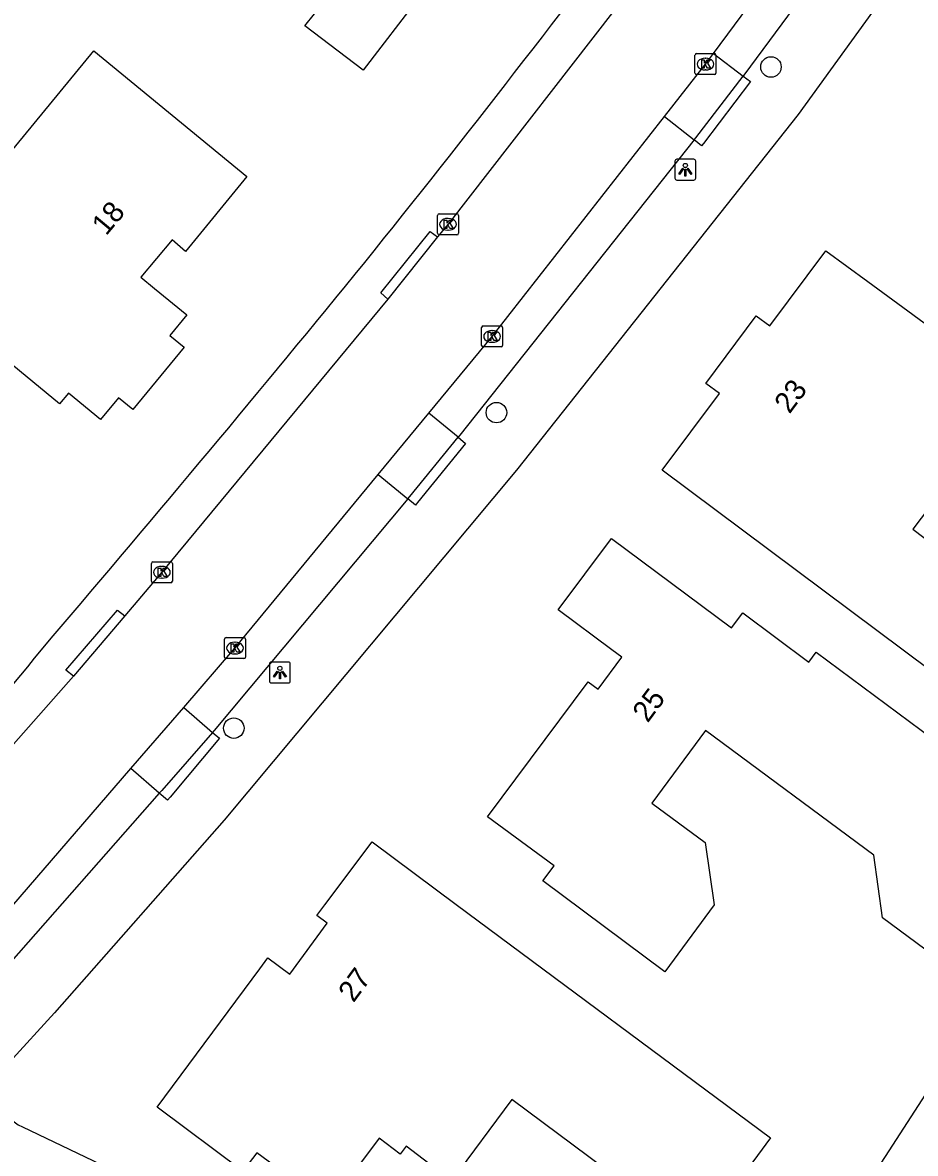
# Model space of a CAD drawing. Extents: x 158838 to 160074, y 386376 to 387776.
# Drawn here: x 159443.3 to 159485.9, y 386594.1 to 386648.1 of the extents above; entities that cross this region are included whole.
import ezdxf

# ---------------------------------------------------------------- set-up
doc = ezdxf.new("R2010")
doc.units = 0
for name, color, linetype in [('IMGEO_Boom', 7, 'Continuous'), ('IMGEO_Groenvoorziening', 7, 'Continuous'), ('IMGEO_Kolk', 7, 'Continuous'), ('IMGEO_Lichtpunt', 7, 'Continuous'), ('IMGEO_Pand', 7, 'Continuous'), ('IMGEO_Pand_nummerreeks', 7, 'Continuous'), ('IMGEO_Rijbaan_lokaal_gesloten', 7, 'Continuous'), ('IMGEO_Voetpad_open', 7, 'Continuous')]:
    doc.layers.add(name, color=color, linetype=linetype)

msp = doc.modelspace()

# ---------------------------------------------------------------- linework, layer by layer
at = {"layer": 'IMGEO_Boom'}
for centre in [(159479.003, 386645.952), (159465.905, 386629.461), (159453.376, 386614.408)]:
    msp.add_circle(centre, 0.489, dxfattribs=at)
at = {"layer": 'IMGEO_Groenvoorziening'}
msp.add_lwpolyline([(159473.958, 386577.732), (159494.955, 386610.156)], dxfattribs=at)
at = {"layer": 'IMGEO_Kolk'}
for p, q in [((159475.379, 386645.663), (159475.379, 386646.515)), ((159475.454, 386646.589), (159476.306, 386646.589)), ((159475.867, 386646.369), (159475.892, 386646.369)), ((159476.38, 386646.515), (159476.38, 386645.663)), ((159475.89, 386645.809), (159475.865, 386645.809)), ((159476.306, 386645.589), (159475.454, 386645.589)), ((159463.095, 386638.019), (159463.095, 386638.871)), ((159463.17, 386638.945), (159464.022, 386638.945)), ((159464.096, 386638.871), (159464.096, 386638.019)), ((159463.583, 386638.725), (159463.608, 386638.725)), ((159464.022, 386637.945), (159463.17, 386637.945)), ((159463.606, 386638.165), (159463.581, 386638.165)), ((159465.198, 386632.669), (159465.198, 386633.521)), ((159465.273, 386633.595), (159466.125, 386633.595)), ((159465.686, 386633.375), (159465.711, 386633.375)), ((159466.199, 386633.521), (159466.199, 386632.669)), ((159466.125, 386632.595), (159465.273, 386632.595)), ((159465.709, 386632.815), (159465.684, 386632.815)), ((159449.445, 386621.416), (159449.445, 386622.268)), ((159449.52, 386622.342), (159450.372, 386622.342)), ((159449.933, 386622.122), (159449.958, 386622.122)), ((159450.446, 386622.268), (159450.446, 386621.416)), ((159449.956, 386621.562), (159449.931, 386621.562)), ((159450.372, 386621.342), (159449.52, 386621.342)), ((159452.932, 386617.801), (159452.932, 386618.653)), ((159453.007, 386618.727), (159453.859, 386618.727)), ((159453.42, 386618.507), (159453.445, 386618.507)), ((159453.933, 386618.653), (159453.933, 386617.801)), ((159453.859, 386617.727), (159453.007, 386617.727)), ((159453.443, 386617.947), (159453.418, 386617.947))]:
    msp.add_line(p, q, dxfattribs=at)
for points in [[(159475.379, 386645.663), (159475.379, 386646.515)], [(159475.454, 386646.589), (159476.306, 386646.589)], [(159476.38, 386646.515), (159476.38, 386645.663)], [(159475.7, 386646.289), (159475.823, 386646.289), (159475.823, 386646.138), (159475.953, 386646.289), (159476.117, 386646.289), (159475.971, 386646.138), (159476.124, 386645.889), (159475.972, 386645.889), (159475.887, 386646.053), (159475.823, 386645.986), (159475.823, 386645.889), (159475.7, 386645.889), (159475.7, 386646.289)], [(159476.306, 386645.589), (159475.454, 386645.589)], [(159463.095, 386638.019), (159463.095, 386638.871)], [(159463.17, 386638.945), (159464.022, 386638.945)], [(159464.096, 386638.871), (159464.096, 386638.019)], [(159463.416, 386638.645), (159463.539, 386638.645), (159463.539, 386638.494), (159463.669, 386638.645), (159463.833, 386638.645), (159463.687, 386638.494), (159463.84, 386638.245), (159463.688, 386638.245), (159463.603, 386638.409), (159463.539, 386638.342), (159463.539, 386638.245), (159463.416, 386638.245), (159463.416, 386638.645)], [(159464.022, 386637.945), (159463.17, 386637.945)], [(159465.198, 386632.669), (159465.198, 386633.521)], [(159465.273, 386633.595), (159466.125, 386633.595)], [(159466.199, 386633.521), (159466.199, 386632.669)], [(159465.519, 386633.295), (159465.642, 386633.295), (159465.642, 386633.144), (159465.772, 386633.295), (159465.936, 386633.295), (159465.79, 386633.144), (159465.943, 386632.895), (159465.791, 386632.895), (159465.706, 386633.059), (159465.642, 386632.992), (159465.642, 386632.895), (159465.519, 386632.895), (159465.519, 386633.295)], [(159466.125, 386632.595), (159465.273, 386632.595)], [(159449.445, 386621.416), (159449.445, 386622.268)], [(159449.52, 386622.342), (159450.372, 386622.342)], [(159449.766, 386622.042), (159449.889, 386622.042), (159449.889, 386621.891), (159450.019, 386622.042), (159450.183, 386622.042), (159450.037, 386621.891), (159450.19, 386621.642), (159450.038, 386621.642), (159449.953, 386621.806), (159449.889, 386621.739), (159449.889, 386621.642), (159449.766, 386621.642), (159449.766, 386622.042)], [(159450.446, 386622.268), (159450.446, 386621.416)], [(159450.372, 386621.342), (159449.52, 386621.342)], [(159452.932, 386617.801), (159452.932, 386618.653)], [(159453.007, 386618.727), (159453.859, 386618.727)], [(159453.253, 386618.427), (159453.376, 386618.427), (159453.376, 386618.276), (159453.506, 386618.427), (159453.67, 386618.427), (159453.524, 386618.276), (159453.677, 386618.027), (159453.525, 386618.027), (159453.44, 386618.191), (159453.376, 386618.124), (159453.376, 386618.027), (159453.253, 386618.027), (159453.253, 386618.427)], [(159453.933, 386618.653), (159453.933, 386617.801)], [(159453.859, 386617.727), (159453.007, 386617.727)]]:
    msp.add_lwpolyline(points, dxfattribs=at)
for centre, start, end in [((159475.456, 386646.513), 91.552, 178.448), ((159475.456, 386646.513), 91.552, 178.448), ((159476.304, 386646.513), 1.552, 88.448), ((159476.304, 386646.513), 1.552, 88.448), ((159475.456, 386645.665), 181.552, 268.448), ((159475.456, 386645.665), 181.552, 268.448), ((159476.304, 386645.665), 271.552, 358.448), ((159476.304, 386645.665), 271.552, 358.448), ((159463.172, 386638.869), 91.552, 178.448), ((159463.172, 386638.869), 91.552, 178.448), ((159464.02, 386638.869), 1.552, 88.448), ((159464.02, 386638.869), 1.552, 88.448), ((159463.172, 386638.021), 181.552, 268.448), ((159463.172, 386638.021), 181.552, 268.448), ((159464.02, 386638.021), 271.552, 358.448), ((159464.02, 386638.021), 271.552, 358.448), ((159465.275, 386633.519), 91.552, 178.448), ((159465.275, 386633.519), 91.552, 178.448), ((159466.123, 386633.519), 1.552, 88.448), ((159466.123, 386633.519), 1.552, 88.448), ((159465.275, 386632.671), 181.552, 268.448), ((159465.275, 386632.671), 181.552, 268.448), ((159466.123, 386632.671), 271.552, 358.448), ((159466.123, 386632.671), 271.552, 358.448), ((159449.522, 386622.266), 91.552, 178.448), ((159449.522, 386622.266), 91.552, 178.448), ((159450.37, 386622.266), 1.552, 88.448), ((159450.37, 386622.266), 1.552, 88.448), ((159449.522, 386621.418), 181.552, 268.448), ((159449.522, 386621.418), 181.552, 268.448), ((159450.37, 386621.418), 271.552, 358.448), ((159450.37, 386621.418), 271.552, 358.448), ((159453.009, 386618.651), 91.552, 178.448), ((159453.009, 386618.651), 91.552, 178.448), ((159453.857, 386618.651), 1.552, 88.448), ((159453.857, 386618.651), 1.552, 88.448), ((159453.009, 386617.803), 181.552, 268.448), ((159453.009, 386617.803), 181.552, 268.448), ((159453.857, 386617.803), 271.552, 358.448), ((159453.857, 386617.803), 271.552, 358.448)]:
    msp.add_arc(centre, 0.0765, start, end, dxfattribs=at)
for centre, major_axis, ratio, start_param, end_param in [((159475.866, 386646.089), (-0.387, 0.002), 0.722429, 4.712389, 7.853982), ((159475.891, 386646.089), (-0.39, 0.002), 0.717154, 1.570796, 4.712389), ((159463.582, 386638.445), (-0.387, 0.002), 0.722429, 4.712389, 7.853982), ((159463.607, 386638.445), (-0.39, 0.002), 0.717154, 1.570796, 4.712389), ((159465.685, 386633.095), (-0.387, 0.002), 0.722429, 4.712389, 7.853982), ((159465.71, 386633.095), (-0.39, 0.002), 0.717154, 1.570796, 4.712389), ((159449.932, 386621.842), (-0.387, 0.002), 0.722429, 4.712389, 7.853982), ((159449.957, 386621.842), (-0.39, 0.002), 0.717154, 1.570796, 4.712389), ((159453.419, 386618.227), (-0.387, 0.002), 0.722429, 4.712389, 7.853982), ((159453.444, 386618.227), (-0.39, 0.002), 0.717154, 1.570796, 4.712389)]:
    msp.add_ellipse(centre, major_axis=major_axis, ratio=ratio, start_param=start_param, end_param=end_param, dxfattribs=at)
at = {"layer": 'IMGEO_Lichtpunt'}
for p, q in [((159475.321, 386641.551), (159474.513, 386641.551)), ((159475.321, 386641.551), (159474.513, 386641.551)), ((159474.419, 386641.456), (159474.419, 386640.649)), ((159474.419, 386641.456), (159474.419, 386640.649)), ((159475.415, 386640.649), (159475.415, 386641.456)), ((159475.415, 386640.649), (159475.415, 386641.456)), ((159474.513, 386640.555), (159475.321, 386640.555)), ((159474.513, 386640.555), (159475.321, 386640.555)), ((159455.076, 386617.466), (159455.076, 386616.659)), ((159455.076, 386617.466), (159455.076, 386616.659)), ((159455.978, 386617.561), (159455.17, 386617.561)), ((159455.978, 386617.561), (159455.17, 386617.561)), ((159456.072, 386616.659), (159456.072, 386617.466)), ((159456.072, 386616.659), (159456.072, 386617.466)), ((159455.17, 386616.565), (159455.978, 386616.565)), ((159455.17, 386616.565), (159455.978, 386616.565))]:
    msp.add_line(p, q, dxfattribs=at)
for points in [[(159474.793, 386641.12), (159474.832, 386641.092), (159474.644, 386640.83), (159474.606, 386640.857), (159474.793, 386641.12)], [(159474.895, 386641.072), (159474.942, 386641.072), (159474.942, 386640.75), (159474.895, 386640.75), (159474.895, 386641.072)], [(159475.005, 386641.092), (159475.043, 386641.119), (159475.23, 386640.857), (159475.191, 386640.829), (159475.005, 386641.092)], [(159455.45, 386617.13), (159455.489, 386617.102), (159455.301, 386616.84), (159455.263, 386616.867), (159455.45, 386617.13)], [(159455.552, 386617.082), (159455.599, 386617.082), (159455.599, 386616.76), (159455.552, 386616.76), (159455.552, 386617.082)], [(159455.662, 386617.102), (159455.7, 386617.129), (159455.887, 386616.867), (159455.848, 386616.839), (159455.662, 386617.102)]]:
    msp.add_lwpolyline(points, dxfattribs=at)
for centre in [(159474.918, 386641.254), (159455.575, 386617.264)]:
    msp.add_circle(centre, 0.0994, dxfattribs=at)
for centre, start, end in [((159474.513, 386641.456), 90, 180), ((159474.513, 386641.456), 90, 180), ((159475.321, 386641.456), 0, 90), ((159475.321, 386641.456), 0, 90), ((159474.513, 386640.649), 180, 270), ((159474.513, 386640.649), 180, 270), ((159475.321, 386640.649), 270, 0), ((159475.321, 386640.649), 270, 360), ((159455.17, 386617.466), 90, 180), ((159455.17, 386617.466), 90, 180), ((159455.978, 386617.466), 0, 90), ((159455.978, 386617.466), 0, 90), ((159455.17, 386616.659), 180, 270), ((159455.17, 386616.659), 180, 270), ((159455.978, 386616.659), 270, 0), ((159455.978, 386616.659), 270, 360)]:
    msp.add_arc(centre, 0.0946, start, end, dxfattribs=at)
at = {"layer": 'IMGEO_Pand'}
for points in [[(159450.252, 386653.074), (159456.148, 386660.783), (159455.066, 386661.61), (159460.158, 386668.269), (159465.695, 386661.894), (159463.619, 386659.187), (159464.319, 386658.654), (159462.991, 386656.911), (159464.385, 386655.839), (159463.924, 386655.224), (159465.144, 386654.294), (159464.21, 386653.092), (159463.827, 386653.395), (159462.752, 386651.973), (159463.139, 386651.674), (159461.667, 386649.745), (159462.231, 386649.313), (159459.541, 386645.804), (159456.77, 386647.914), (159457.23, 386648.489), (159454.926, 386650.184), (159454.604, 386649.746), (159450.252, 386653.074)], [(159446.695, 386646.725), (159453.991, 386640.72), (159451.079, 386637.151), (159450.429, 386637.7), (159448.944, 386635.922), (159449.598, 386635.384), (159451.127, 386634.128), (159450.324, 386633.139), (159451.002, 386632.578), (159448.552, 386629.611), (159447.869, 386630.171), (159447.015, 386629.131), (159445.486, 386630.392), (159445.057, 386629.876), (159437.774, 386635.878), (159446.695, 386646.725)], [(159502.142, 386621.255), (159500, 386622.824), (159489.612, 386630.434), (159488.149, 386628.5), (159488.853, 386627.967), (159485.776, 386623.902), (159489.513, 386621.073), (159486.632, 386617.139), (159473.82, 386626.723), (159476.551, 386630.374), (159475.9, 386630.854), (159478.302, 386634.081), (159478.952, 386633.598), (159481.628, 386637.182), (159483.619, 386635.721), (159487.975, 386632.524), (159490.58, 386636.073), (159500, 386629.075), (159505.124, 386625.269)], [(159477.124, 386619.191), (159477.654, 386619.904), (159480.808, 386617.559), (159481.165, 386618.039), (159491.733, 386610.183), (159486.773, 386603.542), (159484.321, 386605.356), (159483.918, 386608.34), (159475.878, 386614.287), (159473.321, 386610.83), (159475.87, 386608.945), (159476.294, 386605.97), (159473.939, 386602.786), (159468.117, 386607.123), (159468.664, 386607.83), (159465.485, 386610.175), (159470.288, 386616.624), (159470.762, 386616.271), (159471.896, 386617.8), (159471.411, 386618.136), (159468.857, 386620.057), (159471.388, 386623.459), (159477.124, 386619.191)], [(159463.984, 386605.996), (159478.975, 386594.86), (159475.478, 386590.108), (159466.639, 386596.687), (159463.764, 386592.809), (159461.602, 386594.456), (159461.316, 386594.078), (159460.31, 386594.849), (159458.52, 386592.441), (159457.905, 386591.614), (159454.475, 386594.149), (159453.8, 386593.265), (159449.723, 386596.324), (159454.611, 386602.924), (159454.999, 386603.448), (159456.044, 386602.675), (159457.832, 386605.099), (159457.343, 386605.464), (159457.722, 386605.972), (159459.979, 386608.99), (159463.984, 386605.996)]]:
    msp.add_lwpolyline(points, dxfattribs=at)
at = {"layer": 'IMGEO_Rijbaan_lokaal_gesloten'}
for points in [[(159476.255, 386646.598), (159484.227, 386657.37), (159484.364, 386657.566)], [(159472.629, 386650.095), (159472.496, 386649.912), (159463.597, 386638.445), (159463.101, 386637.845)], [(159473.919, 386643.589), (159475.879, 386646.09), (159476.255, 386646.598)], [(159462.673, 386629.428), (159465.699, 386633.096), (159473.919, 386643.589)], [(159463.101, 386637.845), (159460.729, 386634.881)], [(159460.729, 386634.881), (159449.947, 386621.841), (159448.174, 386619.761)], [(159460.267, 386626.511), (159462.673, 386629.428)], [(159450.984, 386615.396), (159453.432, 386618.228), (159460.267, 386626.511)], [(159448.174, 386619.761), (159445.723, 386616.887)], [(159445.723, 386616.887), (159438.438, 386608.651), (159434.251, 386604.023)], [(159448.47, 386612.488), (159450.984, 386615.396)], [(159439.024, 386601.841), (159441.67, 386604.622), (159448.47, 386612.488)]]:
    msp.add_lwpolyline(points, dxfattribs=at)
at = {"layer": 'IMGEO_Voetpad_open'}
for points in [[(159524.846, 386728.532), (159523.607, 386726.844), (159523.829, 386721.437), (159523.936, 386720.207), (159523.989, 386717.606), (159523.81, 386715.012), (159523.4, 386712.444), (159522.762, 386709.923), (159521.901, 386707.468), (159520.825, 386705.101), (159506.854, 386682.053), (159500.252, 386671.907), (159500, 386671.529), (159492.426, 386660.371), (159492.025, 386659.896), (159480.297, 386643.692), (159466.865, 386626.712), (159452.919, 386610.024), (159444.818, 386600.823), (159442.679, 386598.473)], [(159485.827, 386656.543), (159477.708, 386645.554), (159477.681, 386645.519)], [(159476.255, 386646.598), (159477.681, 386645.519)], [(159477.681, 386645.519), (159478.024, 386645.26), (159475.777, 386642.302), (159475.697, 386642.196), (159475.346, 386642.471)], [(159475.346, 386642.471), (159475.42, 386642.565), (159477.681, 386645.519)], [(159473.919, 386643.589), (159475.346, 386642.471)], [(159475.346, 386642.471), (159464.152, 386628.38), (159464.074, 386628.284)], [(159460.729, 386634.881), (159460.383, 386635.173), (159462.739, 386638.108), (159463.101, 386637.845)], [(159464.074, 386628.284), (159462.673, 386629.428)], [(159464.074, 386628.284), (159464.437, 386627.987), (159462.146, 386625.18), (159462.039, 386625.049), (159461.677, 386625.348)], [(159461.677, 386625.348), (159461.774, 386625.464), (159464.074, 386628.284)], [(159460.267, 386626.511), (159461.677, 386625.348)], [(159461.677, 386625.348), (159452.435, 386614.288), (159452.362, 386614.205)], [(159445.723, 386616.887), (159445.368, 386617.173), (159447.821, 386620.028), (159448.174, 386619.761)], [(159450.984, 386615.396), (159452.362, 386614.205)], [(159452.362, 386614.205), (159452.688, 386613.924), (159450.336, 386611.117), (159450.208, 386610.964), (159449.82, 386611.305)], [(159452.362, 386614.205), (159449.935, 386611.436), (159449.82, 386611.305)], [(159449.82, 386611.305), (159448.47, 386612.488)], [(159449.82, 386611.305), (159442.297, 386602.741), (159442.255, 386602.691), (159442.203, 386602.639), (159442.147, 386602.592), (159442.087, 386602.55), (159442.023, 386602.514), (159441.956, 386602.483), (159441.887, 386602.459), (159441.816, 386602.441), (159441.744, 386602.429), (159441.67, 386602.424), (159441.597, 386602.425), (159440.617, 386602.373), (159440.415, 386602.328), (159440.218, 386602.265), (159440.027, 386602.185), (159439.844, 386602.088), (159439.671, 386601.975), (159439.508, 386601.847), (159439.358, 386601.705), (159439.295, 386601.637), (159439.024, 386601.841)], [(159443.3, 386595.378), (159451.531, 386591.433), (159451.485, 386591.305), (159466.987, 386584.002), (159469.677, 386582.73)]]:
    msp.add_lwpolyline(points, dxfattribs=at)
for centre, radius, start, end in [((158997.141, 387009.134), 593.846, 321.080124, 323.307898), ((158585.303, 387351.041), 1129.088, 319.525596, 320.710581), ((159309.414, 386727.144), 173.342, 315.56908, 321.03606), ((159444.087, 386597.146), 1.935, 136.6992, 245.9918)]:
    msp.add_arc(centre, radius, start, end, dxfattribs=at)

# ---------------------------------------------------------------- texts
at = {"layer": 'IMGEO_Pand_nummerreeks'}
for s, rotation, p in [('18', 50.1311, (159447.283, 386637.864)), ('23', 53.3239, (159479.888, 386629.365)), ('25', 53.4371, (159473.121, 386614.624)), ('27', 53.5866, (159459.087, 386601.276))]:
    msp.add_text(s, height=1, rotation=rotation, dxfattribs=at).set_placement(p)

doc.saveas('drawing.dxf')
